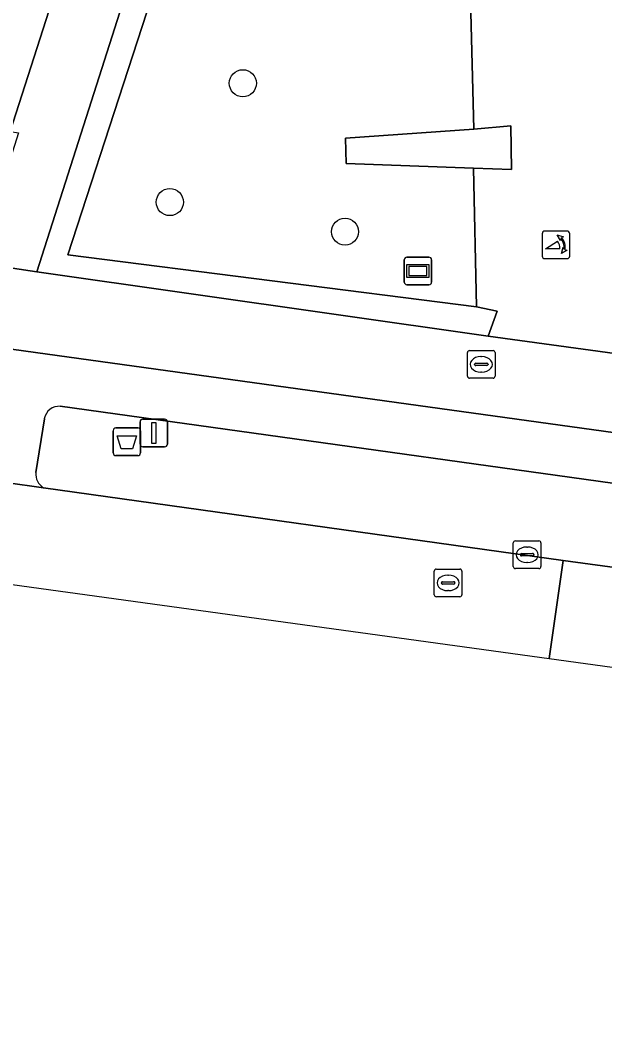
# Model space of a CAD drawing. Extents: x 160675 to 161153, y 383241 to 383714.
# Drawn here: x 160877.73 to 160898.86, y 383249.41 to 383286.17 of the extents above; entities that cross this region are included whole.
import ezdxf

# ---------------------------------------------------------------- set-up
doc = ezdxf.new("R2010")
doc.units = 0
for name, color, linetype in [('IMGEO_Afvalbak', 7, 'Continuous'), ('IMGEO_Boom', 7, 'Continuous'), ('IMGEO_Fietspad_gesloten', 7, 'Continuous'), ('IMGEO_Groenvoorziening', 7, 'Continuous'), ('IMGEO_Informatiebord', 7, 'Continuous'), ('IMGEO_Kolk', 7, 'Continuous'), ('IMGEO_Lichtmast', 7, 'Continuous'), ('IMGEO_Muur', 7, 'Continuous'), ('IMGEO_Pand', 7, 'Continuous'), ('IMGEO_Poller', 7, 'Continuous'), ('IMGEO_Rijbaan_lokaal_gesloten', 7, 'Continuous'), ('IMGEO_Rioolput', 7, 'Continuous'), ('IMGEO_Voetpad_open', 7, 'Continuous')]:
    doc.layers.add(name, color=color, linetype=linetype)

msp = doc.modelspace()

# ---------------------------------------------------------------- linework, layer by layer
at = {"layer": 'IMGEO_Afvalbak'}
for p, q in [((160881.187, 383271.424), (160881.977, 383271.424)), ((160881.977, 383271.424), (160881.187, 383271.424)), ((160881.087, 383270.524), (160881.087, 383271.324)), ((160881.087, 383271.324), (160881.087, 383270.524)), ((160882.077, 383271.324), (160882.077, 383270.524)), ((160882.077, 383270.524), (160882.077, 383271.324)), ((160881.977, 383270.424), (160881.187, 383270.424)), ((160881.187, 383270.424), (160881.977, 383270.424))]:
    msp.add_line(p, q, dxfattribs=at)
msp.add_lwpolyline([(160881.23, 383271.138), (160881.934, 383271.138), (160881.785, 383270.668), (160881.379, 383270.668), (160881.23, 383271.138)], dxfattribs=at)
for centre, start, end in [((160881.187, 383271.324), 90, 180), ((160881.187, 383271.324), 90, 180), ((160881.977, 383271.324), 0, 90), ((160881.977, 383271.324), 360, 90), ((160881.187, 383270.524), 180, 270), ((160881.187, 383270.524), 180, 270), ((160881.977, 383270.524), 270, 0), ((160881.977, 383270.524), 270, 0)]:
    msp.add_arc(centre, 0.1, start, end, dxfattribs=at)
at = {"layer": 'IMGEO_Boom'}
for centre in [(160885.777, 383283.892), (160883.137, 383279.592), (160889.473, 383278.521)]:
    msp.add_circle(centre, 0.489, dxfattribs=at)
at = {"layer": 'IMGEO_Fietspad_gesloten'}
for points in [[(161055.654, 383249.406), (161021.974, 383254.146), (161015.584, 383255.032), (160917.876, 383268.672), (160905.957, 383270.323), (160821.26, 383282.051), (160802.2, 383284.6)], [(160879.175, 383272.209), (160905.628, 383268.525), (160909.53, 383267.981)], [(160878.292, 383269.814), (160878.599, 383271.759)], [(160875.826, 383269.639), (160878.574, 383269.26)]]:
    msp.add_lwpolyline(points, dxfattribs=at)
for centre, radius, start, end in [((160879.145, 383271.653), 0.557, 86.9501, 169.0474), ((160878.859, 383269.754), 0.57, 173.9567, 239.9978)]:
    msp.add_arc(centre, radius, start, end, dxfattribs=at)
at = {"layer": 'IMGEO_Groenvoorziening'}
msp.add_lwpolyline([(160901.927, 383297.09), (160899.352, 383303.027), (160901.796, 383306.424), (160898.231, 383306.858), (160898.279, 383307.748), (160902.729, 383307.742), (160906.876, 383313.464), (160892.534, 383317.918), (160879.452, 383277.685), (160894.225, 383275.803), (160894.119, 383280.814), (160889.513, 383280.986), (160889.494, 383281.903), (160894.127, 383282.233), (160894.015, 383286.93), (160897.799, 383291.735), (160894.077, 383294.652), (160894.581, 383295.388), (160898.704, 383292.874)], close=True, dxfattribs=at)
at = {"layer": 'IMGEO_Informatiebord'}
for p, q in [((160891.613, 383276.702), (160891.613, 383277.502)), ((160891.613, 383277.502), (160891.613, 383276.702)), ((160891.713, 383277.602), (160892.503, 383277.602)), ((160892.503, 383277.602), (160891.713, 383277.602)), ((160892.603, 383277.502), (160892.603, 383276.702)), ((160892.603, 383276.702), (160892.603, 383277.502)), ((160892.503, 383276.602), (160891.713, 383276.602)), ((160891.713, 383276.602), (160892.503, 383276.602))]:
    msp.add_line(p, q, dxfattribs=at)
for points in [[(160891.714, 383277.334), (160892.502, 383277.334), (160892.502, 383276.87), (160891.714, 383276.87), (160891.714, 383277.334)], [(160891.779, 383277.269), (160891.779, 383276.935), (160892.437, 383276.935), (160892.437, 383277.269), (160891.779, 383277.269)]]:
    msp.add_lwpolyline(points, dxfattribs=at)
for centre, start, end in [((160891.713, 383277.502), 90, 180), ((160891.713, 383277.502), 90, 180), ((160892.503, 383277.502), 0, 90), ((160892.503, 383277.502), 360, 90), ((160891.713, 383276.702), 180, 270), ((160891.713, 383276.702), 180, 270), ((160892.503, 383276.702), 270, 0), ((160892.503, 383276.702), 270, 0)]:
    msp.add_arc(centre, 0.1, start, end, dxfattribs=at)
at = {"layer": 'IMGEO_Kolk'}
for p, q in [((160895.633, 383267.337), (160896.485, 383267.337)), ((160895.558, 383266.411), (160895.558, 383267.263)), ((160896.046, 383267.117), (160896.071, 383267.117)), ((160896.559, 383267.263), (160896.559, 383266.411)), ((160895.817, 383266.831), (160895.817, 383266.843)), ((160896.255, 383266.794), (160895.857, 383266.794)), ((160895.86, 383266.88), (160896.258, 383266.88)), ((160896.301, 383266.843), (160896.301, 383266.831)), ((160896.485, 383266.337), (160895.633, 383266.337)), ((160896.069, 383266.557), (160896.044, 383266.557))]:
    msp.add_line(p, q, dxfattribs=at)
for points in [[(160895.633, 383267.337), (160896.485, 383267.337)], [(160895.558, 383266.411), (160895.558, 383267.263)], [(160896.559, 383267.263), (160896.559, 383266.411)], [(160896.485, 383266.337), (160895.633, 383266.337)]]:
    msp.add_lwpolyline(points, dxfattribs=at)
for centre, radius, start, end in [((160895.635, 383267.261), 0.0765, 91.552, 178.448), ((160895.635, 383267.261), 0.0765, 91.552, 178.448), ((160896.483, 383267.261), 0.0765, 1.552, 88.448), ((160896.483, 383267.261), 0.0765, 1.552, 88.448), ((160895.857, 383266.84), 0.0403, 85.8775, 175.7526), ((160895.854, 383266.83), 0.0366, 178.938, 274.7102), ((160896.258, 383266.837), 0.043, 264.8664, 352.4533), ((160896.262, 383266.842), 0.0386, 1.7309, 96.639), ((160895.635, 383266.413), 0.0765, 181.552, 268.448), ((160895.635, 383266.413), 0.0765, 181.552, 268.448), ((160896.483, 383266.413), 0.0765, 271.552, 358.448), ((160896.483, 383266.413), 0.0765, 271.552, 358.448)]:
    msp.add_arc(centre, radius, start, end, dxfattribs=at)
for centre, major_axis, ratio, start_param, end_param in [((160896.045, 383266.837), (-0.387, 0.002), 0.722429, 4.712389, 7.853982), ((160896.07, 383266.837), (-0.39, 0.002), 0.717154, 1.570796, 4.712389)]:
    msp.add_ellipse(centre, major_axis=major_axis, ratio=ratio, start_param=start_param, end_param=end_param, dxfattribs=at)
at = {"layer": 'IMGEO_Lichtmast'}
for p, q in [((160882.16, 383271.741), (160882.95, 383271.741)), ((160882.95, 383271.741), (160882.16, 383271.741)), ((160882.06, 383270.841), (160882.06, 383271.641)), ((160882.06, 383271.641), (160882.06, 383270.841)), ((160883.05, 383271.641), (160883.05, 383270.841)), ((160883.05, 383270.841), (160883.05, 383271.641)), ((160882.95, 383270.741), (160882.16, 383270.741)), ((160882.16, 383270.741), (160882.95, 383270.741))]:
    msp.add_line(p, q, dxfattribs=at)
msp.add_lwpolyline([(160882.48, 383271.616), (160882.63, 383271.616), (160882.63, 383270.866), (160882.48, 383270.866), (160882.48, 383271.616)], dxfattribs=at)
for centre, start, end in [((160882.16, 383271.641), 90, 180), ((160882.16, 383271.641), 90, 180), ((160882.95, 383271.641), 0, 90), ((160882.95, 383271.641), 360, 90), ((160882.16, 383270.841), 180, 270), ((160882.16, 383270.841), 180, 270), ((160882.95, 383270.841), 270, 0), ((160882.95, 383270.841), 270, 0)]:
    msp.add_arc(centre, 0.1, start, end, dxfattribs=at)
at = {"layer": 'IMGEO_Muur'}
msp.add_lwpolyline([(160891.841, 383319.364), (160878.327, 383277.067), (160894.651, 383274.74), (160894.97, 383275.646), (160894.225, 383275.803), (160879.452, 383277.685), (160892.534, 383317.918), (160906.876, 383313.464), (160907.093, 383313.431), (160907.377, 383314.301)], close=True, dxfattribs=at)
at = {"layer": 'IMGEO_Pand'}
msp.add_lwpolyline([(160877.358, 383282.151), (160883.064, 383299.902), (160883.144, 383300.154), (160882.28, 383300.43), (160883.691, 383304.823), (160884.539, 383304.552), (160884.745, 383305.172), (160883.897, 383305.443), (160885.297, 383309.822), (160886.145, 383309.551), (160886.357, 383310.175), (160885.509, 383310.446), (160886.912, 383314.821), (160887.76, 383314.55), (160887.954, 383315.162), (160887.106, 383315.433), (160888.522, 383319.848), (160889.37, 383319.577), (160889.564, 383320.185), (160880.203, 383323.201), (160880.326, 383323.579), (160879.916, 383323.714), (160879.174, 383321.41), (160873.984, 383323.076)], dxfattribs=at)
at = {"layer": 'IMGEO_Poller'}
for p, q in [((160896.602, 383278.449), (160896.602, 383277.642)), ((160896.602, 383278.449), (160896.602, 383277.642)), ((160897.504, 383278.544), (160896.696, 383278.544)), ((160897.504, 383278.544), (160896.696, 383278.544)), ((160897.598, 383277.642), (160897.598, 383278.449)), ((160897.598, 383277.642), (160897.598, 383278.449)), ((160896.696, 383277.547), (160897.504, 383277.547)), ((160896.696, 383277.547), (160897.504, 383277.547))]:
    msp.add_line(p, q, dxfattribs=at)
for points in [[(160897.281, 383278.273), (160897.269, 383278.2), (160897.144, 383278.405)], [(160897.144, 383278.405), (160897.375, 383278.339), (160897.304, 383278.307)], [(160897.237, 383277.9), (160896.724, 383277.9), (160897.154, 383278.175)], [(160897.297, 383277.728), (160897.363, 383277.959), (160897.393, 383277.891)], [(160897.429, 383277.864), (160897.501, 383277.853), (160897.297, 383277.728)]]:
    msp.add_lwpolyline(points, dxfattribs=at)
for centre, radius, start, end in [((160896.696, 383278.449), 0.0946, 90, 180), ((160896.696, 383278.449), 0.0946, 90, 180), ((160897.504, 383278.449), 0.0946, 0, 90), ((160897.504, 383278.449), 0.0946, 0, 90), ((160896.909, 383277.95), 0.332, 351.3247, 42.4854), ((160896.923, 383277.96), 0.476, 351.7527, 41.1691), ((160896.923, 383277.96), 0.516, 349.3569, 42.2912), ((160896.696, 383277.642), 0.0946, 180, 270), ((160896.696, 383277.642), 0.0946, 180, 270), ((160897.504, 383277.642), 0.0946, 270, 0), ((160897.504, 383277.642), 0.0946, 270, 0)]:
    msp.add_arc(centre, radius, start, end, dxfattribs=at)
at = {"layer": 'IMGEO_Rijbaan_lokaal_gesloten'}
for points in [[(160769.912, 383285.718), (160720.857, 383292.423), (160716.095, 383293.073), (160715.848, 383293.119), (160712.137, 383293.632), (160711.352, 383293.738), (160711.332, 383290.596), (160711.318, 383288.264), (160749.307, 383283.418), (160760.039, 383281.939), (160789.689, 383277.854), (160896.852, 383263.09)], [(160896.852, 383263.09), (160897.357, 383266.625), (160878.574, 383269.26), (160875.826, 383269.639), (160875.72, 383269.65), (160872.814, 383270.055), (160872.393, 383270.131), (160855.077, 383272.545), (160854.652, 383272.548), (160831.433, 383275.789), (160830.95, 383275.871), (160813.66, 383278.199), (160813.035, 383278.32), (160800.901, 383279.923), (160799.302, 383280.124), (160799.145, 383280.144), (160778.824, 383282.894), (160778.227, 383282.961), (160777.552, 383283.158), (160777.187, 383283.264), (160771.71, 383285.271), (160771.308, 383285.419)], [(160926.374, 383259.023), (160926.821, 383262.562), (160915.947, 383264.07), (160912.76, 383264.545), (160912.641, 383264.542), (160909.274, 383265.015), (160905.09, 383265.581), (160897.357, 383266.625), (160896.852, 383263.09), (160926.374, 383259.023)]]:
    msp.add_lwpolyline(points, dxfattribs=at)
at = {"layer": 'IMGEO_Rioolput'}
for p, q in [((160893.901, 383273.298), (160893.901, 383274.15)), ((160893.976, 383274.224), (160894.828, 383274.224)), ((160894.389, 383274.004), (160894.414, 383274.004)), ((160894.902, 383274.15), (160894.902, 383273.298)), ((160894.16, 383273.718), (160894.16, 383273.73)), ((160894.598, 383273.681), (160894.2, 383273.681)), ((160894.203, 383273.767), (160894.601, 383273.767)), ((160894.644, 383273.73), (160894.644, 383273.718)), ((160894.828, 383273.224), (160893.976, 383273.224)), ((160894.412, 383273.444), (160894.387, 383273.444)), ((160892.7, 383265.393), (160892.7, 383266.245)), ((160892.775, 383266.319), (160893.627, 383266.319)), ((160893.701, 383266.245), (160893.701, 383265.393)), ((160893.002, 383265.862), (160893.4, 383265.862)), ((160893.188, 383266.099), (160893.213, 383266.099)), ((160892.959, 383265.813), (160892.959, 383265.825)), ((160893.397, 383265.776), (160892.999, 383265.776)), ((160893.211, 383265.539), (160893.186, 383265.539)), ((160893.443, 383265.825), (160893.443, 383265.813)), ((160893.627, 383265.319), (160892.775, 383265.319))]:
    msp.add_line(p, q, dxfattribs=at)
for points in [[(160893.901, 383273.298), (160893.901, 383274.15)], [(160893.976, 383274.224), (160894.828, 383274.224)], [(160894.902, 383274.15), (160894.902, 383273.298)], [(160894.828, 383273.224), (160893.976, 383273.224)], [(160892.7, 383265.393), (160892.7, 383266.245)], [(160892.775, 383266.319), (160893.627, 383266.319)], [(160893.701, 383266.245), (160893.701, 383265.393)], [(160893.627, 383265.319), (160892.775, 383265.319)]]:
    msp.add_lwpolyline(points, dxfattribs=at)
for centre, radius, start, end in [((160893.978, 383274.148), 0.0765, 91.552, 178.448), ((160893.978, 383274.148), 0.0765, 91.552, 178.448), ((160894.826, 383274.148), 0.0765, 1.552, 88.448), ((160894.826, 383274.148), 0.0765, 1.552, 88.448), ((160894.2, 383273.727), 0.0403, 85.8775, 175.7526), ((160894.197, 383273.717), 0.0366, 178.938, 274.7102), ((160894.601, 383273.724), 0.043, 264.8664, 352.4533), ((160894.605, 383273.729), 0.0386, 1.7309, 96.639), ((160893.978, 383273.3), 0.0765, 181.552, 268.448), ((160893.978, 383273.3), 0.0765, 181.552, 268.448), ((160894.826, 383273.3), 0.0765, 271.552, 358.448), ((160894.826, 383273.3), 0.0765, 271.552, 358.448), ((160892.777, 383266.243), 0.0765, 91.552, 178.448), ((160892.777, 383266.243), 0.0765, 91.552, 178.448), ((160893.625, 383266.243), 0.0765, 1.552, 88.448), ((160893.625, 383266.243), 0.0765, 1.552, 88.448), ((160892.999, 383265.822), 0.0403, 85.8775, 175.7526), ((160893.404, 383265.824), 0.0386, 1.7309, 96.639), ((160892.996, 383265.812), 0.0366, 178.938, 274.7102), ((160893.4, 383265.819), 0.043, 264.8664, 352.4533), ((160892.777, 383265.395), 0.0765, 181.552, 268.448), ((160892.777, 383265.395), 0.0765, 181.552, 268.448), ((160893.625, 383265.395), 0.0765, 271.552, 358.448), ((160893.625, 383265.395), 0.0765, 271.552, 358.448)]:
    msp.add_arc(centre, radius, start, end, dxfattribs=at)
for centre, major_axis, ratio, start_param, end_param in [((160894.388, 383273.724), (-0.387, 0.002), 0.722429, 4.712389, 7.853982), ((160894.413, 383273.724), (-0.39, 0.002), 0.717154, 1.570796, 4.712389), ((160893.187, 383265.819), (-0.387, 0.002), 0.722429, 4.712389, 7.853982), ((160893.212, 383265.819), (-0.39, 0.002), 0.717154, 1.570796, 4.712389)]:
    msp.add_ellipse(centre, major_axis=major_axis, ratio=ratio, start_param=start_param, end_param=end_param, dxfattribs=at)
at = {"layer": 'IMGEO_Voetpad_open'}
for points in [[(160891.841, 383319.364), (160890.43, 383319.911), (160883.899, 383299.633), (160883.064, 383299.902), (160877.358, 383282.151), (160877.665, 383282.1), (160876.234, 383277.589), (160876.161, 383277.392), (160878.327, 383277.067)], [(160894.127, 383282.233), (160889.494, 383281.903), (160889.513, 383280.986), (160894.119, 383280.814), (160895.499, 383280.771), (160895.466, 383282.356)]]:
    msp.add_lwpolyline(points, close=True, dxfattribs=at)
for points in [[(160894.015, 383286.93), (160894.127, 383282.233), (160895.466, 383282.356), (160895.499, 383280.771), (160894.119, 383280.814), (160894.225, 383275.803), (160894.97, 383275.646), (160894.651, 383274.74), (160904.953, 383273.337), (160906.582, 383278.383), (160907.414, 383278.054), (160911.5, 383290.712)], [(160905.752, 383272.875), (160904.857, 383273.04), (160904.953, 383273.337), (160894.651, 383274.74), (160878.327, 383277.067), (160876.161, 383277.392), (160876.234, 383277.589), (160863.161, 383279.396), (160862.981, 383278.755), (160856.362, 383279.656), (160856.246, 383279.668), (160856.427, 383280.313), (160809.546, 383286.711), (160809.336, 383286.059), (160802.573, 383286.982), (160802.783, 383287.634), (160802.815, 383287.733), (160792.786, 383289.105), (160792.609, 383287.837)], [(160794.456, 383285.635), (160802.2, 383284.6), (160821.26, 383282.051), (160905.957, 383270.323), (160917.876, 383268.672), (161015.584, 383255.032)], [(160909.53, 383267.981), (160905.628, 383268.525), (160879.175, 383272.209)], [(160878.599, 383271.759), (160878.292, 383269.814)], [(160878.574, 383269.26), (160897.357, 383266.625), (160905.09, 383265.581), (160909.274, 383265.015)]]:
    msp.add_lwpolyline(points, dxfattribs=at)
for centre, radius, start, end in [((160879.145, 383271.653), 0.557, 86.9501, 169.0474), ((160878.859, 383269.754), 0.57, 173.9567, 239.9978)]:
    msp.add_arc(centre, radius, start, end, dxfattribs=at)

doc.saveas('drawing.dxf')
